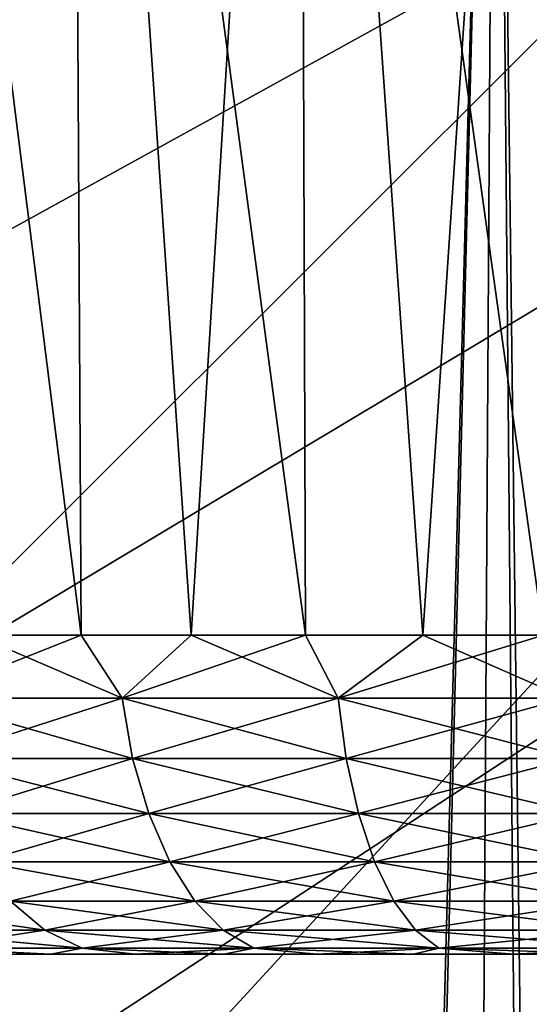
# Model space of a CAD drawing. Header units: millimetres. Extents: x -110 to 110, y 0 to 80.
# Tile 419 of 439: x 93.48 to 94.237, y 67.825 to 69.289. Entities that reach past the tile are written whole.
import ezdxf

# ---------------------------------------------------------------- set-up
doc = ezdxf.new("R2010")
doc.units = ezdxf.units.MM
doc.header["$LTSCALE"] = 59.460957
for name, color, linetype in [('14', 7, 'CONTINUOUS'), ('24', 7, 'CONTINUOUS'), ('28', 7, 'CONTINUOUS'), ('4', 7, 'CONTINUOUS'), ('403', 7, 'CONTINUOUS'), ('404', 7, 'CONTINUOUS'), ('407', 7, 'CONTINUOUS'), ('408', 7, 'CONTINUOUS'), ('409', 7, 'CONTINUOUS'), ('413', 7, 'CONTINUOUS'), ('414', 7, 'CONTINUOUS'), ('418', 7, 'CONTINUOUS'), ('419', 7, 'CONTINUOUS'), ('6', 7, 'CONTINUOUS'), ('8', 7, 'CONTINUOUS')]:
    doc.layers.add(name, color=color, linetype=linetype)

msp = doc.modelspace()

# ---------------------------------------------------------------- linework, layer by layer
at = {"layer": '14', "color": 7, "linetype": 'CONTINUOUS'}
for points in [[(-105, 80, 52.6982), (105, 80, 52.6982), (-83.4461, 65.9529, 52.453), (-105, 80, 52.6982)], [(-83.4461, 65.9529, 52.453), (105, 80, 52.6982), (-82.4769, 66, 52.4538), (-83.4461, 65.9529, 52.453)], [(-82.4769, 66, 52.4538), (105, 80, 52.6982), (82.4769, 66, 52.4538), (-82.4769, 66, 52.4538)], [(82.4769, 66, 52.4538), (105, 80, 52.6982), (83.4461, 65.9529, 52.453), (82.4769, 66, 52.4538)], [(83.4461, 65.9529, 52.453), (105, 80, 52.6982), (84.4063, 65.8121, 52.4506), (83.4461, 65.9529, 52.453)], [(84.4063, 65.8121, 52.4506), (105, 80, 52.6982), (85.3483, 65.5789, 52.4465), (84.4063, 65.8121, 52.4506)], [(85.3483, 65.5789, 52.4465), (105, 80, 52.6982), (86.2633, 65.2554, 52.4408), (85.3483, 65.5789, 52.4465)], [(86.2633, 65.2554, 52.4408), (105, 80, 52.6982), (87.1426, 64.8448, 52.4337), (86.2633, 65.2554, 52.4408)], [(87.1426, 64.8448, 52.4337), (105, 80, 52.6982), (87.978, 64.3509, 52.425), (87.1426, 64.8448, 52.4337)], [(87.978, 64.3509, 52.425), (105, 80, 52.6982), (88.7616, 63.7783, 52.4151), (87.978, 64.3509, 52.425)], [(88.7616, 63.7783, 52.4151), (105, 80, 52.6982), (89.486, 63.1325, 52.4038), (88.7616, 63.7783, 52.4151)], [(89.486, 63.1325, 52.4038), (105, 80, 52.6982), (93.8245, 58.869, 52.3294), (89.486, 63.1325, 52.4038)], [(93.8245, 58.869, 52.3294), (105, 80, 52.6982), (94.4828, 58.1561, 52.3169), (93.8245, 58.869, 52.3294)]]:
    msp.add_3dface(points, dxfattribs=at)
at = {"layer": '24', "color": 7, "linetype": 'CONTINUOUS'}
for points in [[(92.9744, 70.7052, -45.6226), (93.4144, 40, -44.8113), (94.1873, 70.7052, -45.0008), (92.9744, 70.7052, -45.6226)], [(93.4144, 40, -44.8113), (93.9994, 40, -44.4907), (94.1873, 70.7052, -45.0008), (93.4144, 40, -44.8113)], [(93.9994, 40, -44.4907), (94.5696, 40, -44.1444), (94.1873, 70.7052, -45.0008), (93.9994, 40, -44.4907)], [(94.1873, 70.7052, -45.0008), (94.5696, 40, -44.1444), (95.3411, 70.7052, -44.275), (94.1873, 70.7052, -45.0008)]]:
    msp.add_3dface(points, dxfattribs=at)
at = {"layer": '28', "color": 7, "linetype": 'CONTINUOUS'}
for points in [[(94.1873, 70.7052, 45.0008), (93.3728, 40, 44.8328), (92.9744, 70.7052, 45.6226), (94.1873, 70.7052, 45.0008)], [(94.4718, 40, 44.2063), (93.3728, 40, 44.8328), (94.1873, 70.7052, 45.0008), (94.4718, 40, 44.2063)], [(95.3411, 70.7052, 44.275), (94.4718, 40, 44.2063), (94.1873, 70.7052, 45.0008), (95.3411, 70.7052, 44.275)]]:
    msp.add_3dface(points, dxfattribs=at)
at = {"layer": '4', "color": 7, "linetype": 'CONTINUOUS'}
for points in [[(-105.7, 75.7173, 55), (82.3702, 65.2078, 55), (105.7, 75.7173, 55), (-105.7, 75.7173, 55)], [(82.3702, 65.2078, 55), (83.4023, 65.0734, 55), (105.7, 75.7173, 55), (82.3702, 65.2078, 55)], [(83.4023, 65.0734, 55), (84.419, 64.8505, 55), (105.7, 75.7173, 55), (83.4023, 65.0734, 55)], [(84.419, 64.8505, 55), (85.4126, 64.5407, 55), (105.7, 75.7173, 55), (84.419, 64.8505, 55)], [(85.4126, 64.5407, 55), (86.3758, 64.1463, 55), (105.7, 75.7173, 55), (85.4126, 64.5407, 55)], [(86.3758, 64.1463, 55), (87.3014, 63.6702, 55), (105.7, 75.7173, 55), (86.3758, 64.1463, 55)], [(87.3014, 63.6702, 55), (88.1825, 63.1161, 55), (105.7, 75.7173, 55), (87.3014, 63.6702, 55)], [(88.1825, 63.1161, 55), (89.0124, 62.4881, 55), (105.7, 75.7173, 55), (88.1825, 63.1161, 55)], [(89.0124, 62.4881, 55), (89.7792, 61.7966, 55), (105.7, 75.7173, 55), (89.0124, 62.4881, 55)], [(89.7792, 61.7966, 55), (92.789, 58.8389, 55), (105.7, 75.7173, 55), (89.7792, 61.7966, 55)], [(92.789, 58.8389, 55), (93.4937, 58.0843, 55), (105.7, 75.7173, 55), (92.789, 58.8389, 55)], [(93.4937, 58.0843, 55), (94.1362, 57.2654, 55), (105.7, 75.7173, 55), (93.4937, 58.0843, 55)], [(94.1362, 57.2654, 55), (94.7056, 56.3942, 55), (105.7, 75.7173, 55), (94.1362, 57.2654, 55)]]:
    msp.add_3dface(points, dxfattribs=at)
at = {"layer": '403', "color": 7, "linetype": 'CONTINUOUS'}
for points in [[(93.5262, 67.9, -33.2992), (93.4086, 67.9, -33.4087), (93.5262, 67.9, -36.7008), (93.5262, 67.9, -33.2992)], [(93.5262, 67.9, -36.7008), (93.4086, 67.9, -33.4087), (93.4086, 67.9, -36.5913), (93.5262, 67.9, -36.7008)], [(93.5262, 67.9, 36.7008), (93.4086, 67.9, 36.5913), (93.5262, 67.9, 33.2992), (93.5262, 67.9, 36.7008)], [(93.5262, 67.9, 33.2992), (93.4086, 67.9, 36.5913), (93.4086, 67.9, 33.4087), (93.5262, 67.9, 33.2992)], [(93.6513, 67.9, -33.1984), (93.5262, 67.9, -33.2992), (93.6513, 67.9, -36.8016), (93.6513, 67.9, -33.1984)], [(93.6513, 67.9, -36.8016), (93.5262, 67.9, -33.2992), (93.5262, 67.9, -36.7008), (93.6513, 67.9, -36.8016)], [(93.6513, 67.9, 36.8016), (93.5262, 67.9, 36.7008), (93.6513, 67.9, 33.1984), (93.6513, 67.9, 36.8016)], [(93.6513, 67.9, 33.1984), (93.5262, 67.9, 36.7008), (93.5262, 67.9, 33.2992), (93.6513, 67.9, 33.1984)], [(93.6913, 67.9, -34.7927), (93.7399, 67.9, -34.5905), (93.6513, 67.9, -33.1984), (93.6913, 67.9, -34.7927)], [(93.6513, 67.9, -33.1984), (93.7399, 67.9, -34.5905), (93.7832, 67.9, -33.1068), (93.6513, 67.9, -33.1984)], [(93.7832, 67.9, -36.8932), (93.675, 67.9, -35), (93.6513, 67.9, -36.8016), (93.7832, 67.9, -36.8932)], [(93.675, 67.9, -35), (93.6513, 67.9, -33.1984), (93.6513, 67.9, -36.8016), (93.675, 67.9, -35)], [(93.675, 67.9, -35), (93.6913, 67.9, -34.7927), (93.6513, 67.9, -33.1984), (93.675, 67.9, -35)], [(93.675, 67.9, 35), (93.6913, 67.9, 35.2073), (93.6513, 67.9, 36.8016), (93.675, 67.9, 35)], [(93.675, 67.9, 35), (93.6513, 67.9, 36.8016), (93.6513, 67.9, 33.1984), (93.675, 67.9, 35)], [(93.7832, 67.9, 33.1068), (93.675, 67.9, 35), (93.6513, 67.9, 33.1984), (93.7832, 67.9, 33.1068)], [(93.6913, 67.9, 35.2073), (93.7399, 67.9, 35.4095), (93.6513, 67.9, 36.8016), (93.6913, 67.9, 35.2073)], [(93.6513, 67.9, 36.8016), (93.7399, 67.9, 35.4095), (93.7832, 67.9, 36.8932), (93.6513, 67.9, 36.8016)], [(93.6913, 67.9, -35.2073), (93.675, 67.9, -35), (93.7832, 67.9, -36.8932), (93.6913, 67.9, -35.2073)], [(93.6913, 67.9, 34.7927), (93.675, 67.9, 35), (93.7832, 67.9, 33.1068), (93.6913, 67.9, 34.7927)], [(93.7399, 67.9, -35.4095), (93.6913, 67.9, -35.2073), (93.7832, 67.9, -36.8932), (93.7399, 67.9, -35.4095)], [(93.7399, 67.9, 34.5905), (93.6913, 67.9, 34.7927), (93.7832, 67.9, 33.1068), (93.7399, 67.9, 34.5905)], [(93.7399, 67.9, -34.5905), (93.8194, 67.9, -34.3984), (93.7832, 67.9, -33.1068), (93.7399, 67.9, -34.5905)], [(93.8194, 67.9, -35.6016), (93.7399, 67.9, -35.4095), (93.7832, 67.9, -36.8932), (93.8194, 67.9, -35.6016)], [(93.8194, 67.9, 34.3984), (93.7399, 67.9, 34.5905), (93.7832, 67.9, 33.1068), (93.8194, 67.9, 34.3984)], [(93.7399, 67.9, 35.4095), (93.8194, 67.9, 35.6016), (93.7832, 67.9, 36.8932), (93.7399, 67.9, 35.4095)], [(93.7832, 67.9, -33.1068), (93.8194, 67.9, -34.3984), (93.9214, 67.9, -33.0248), (93.7832, 67.9, -33.1068)], [(93.9214, 67.9, -36.9752), (93.8194, 67.9, -35.6016), (93.7832, 67.9, -36.8932), (93.9214, 67.9, -36.9752)], [(93.9214, 67.9, 33.0248), (93.8194, 67.9, 34.3984), (93.7832, 67.9, 33.1068), (93.9214, 67.9, 33.0248)], [(93.7832, 67.9, 36.8932), (93.8194, 67.9, 35.6016), (93.9214, 67.9, 36.9752), (93.7832, 67.9, 36.8932)], [(93.8194, 67.9, -34.3984), (93.9281, 67.9, -34.2212), (93.9214, 67.9, -33.0248), (93.8194, 67.9, -34.3984)], [(93.9281, 67.9, -35.7788), (93.8194, 67.9, -35.6016), (93.9214, 67.9, -36.9752), (93.9281, 67.9, -35.7788)], [(93.9281, 67.9, 34.2212), (93.8194, 67.9, 34.3984), (93.9214, 67.9, 33.0248), (93.9281, 67.9, 34.2212)], [(93.8194, 67.9, 35.6016), (93.9281, 67.9, 35.7788), (93.9214, 67.9, 36.9752), (93.8194, 67.9, 35.6016)], [(93.9281, 67.9, -34.2212), (94.0631, 67.9, -34.0631), (93.9214, 67.9, -33.0248), (93.9281, 67.9, -34.2212)], [(93.9214, 67.9, -33.0248), (94.0631, 67.9, -34.0631), (94.0651, 67.9, -32.9529), (93.9214, 67.9, -33.0248)], [(94.0651, 67.9, -37.0471), (93.9281, 67.9, -35.7788), (93.9214, 67.9, -36.9752), (94.0651, 67.9, -37.0471)], [(94.0651, 67.9, 32.9529), (93.9281, 67.9, 34.2212), (93.9214, 67.9, 33.0248), (94.0651, 67.9, 32.9529)], [(93.9281, 67.9, 35.7788), (94.0631, 67.9, 35.9369), (93.9214, 67.9, 36.9752), (93.9281, 67.9, 35.7788)], [(93.9214, 67.9, 36.9752), (94.0631, 67.9, 35.9369), (94.0651, 67.9, 37.0471), (93.9214, 67.9, 36.9752)], [(94.0631, 67.9, -35.9369), (93.9281, 67.9, -35.7788), (94.0651, 67.9, -37.0471), (94.0631, 67.9, -35.9369)], [(94.0631, 67.9, 34.0631), (93.9281, 67.9, 34.2212), (94.0651, 67.9, 32.9529), (94.0631, 67.9, 34.0631)], [(94.0631, 67.9, -34.0631), (94.2212, 67.9, -33.928), (94.0651, 67.9, -32.9529), (94.0631, 67.9, -34.0631)], [(94.2135, 67.9, -37.1086), (94.0631, 67.9, -35.9369), (94.0651, 67.9, -37.0471), (94.2135, 67.9, -37.1086)], [(94.2212, 67.9, -36.072), (94.0631, 67.9, -35.9369), (94.2135, 67.9, -37.1086), (94.2212, 67.9, -36.072)], [(94.2135, 67.9, 32.8914), (94.0631, 67.9, 34.0631), (94.0651, 67.9, 32.9529), (94.2135, 67.9, 32.8914)], [(94.2212, 67.9, 33.928), (94.0631, 67.9, 34.0631), (94.2135, 67.9, 32.8914), (94.2212, 67.9, 33.928)], [(94.0631, 67.9, 35.9369), (94.2212, 67.9, 36.072), (94.0651, 67.9, 37.0471), (94.0631, 67.9, 35.9369)], [(94.0651, 67.9, -32.9529), (94.2212, 67.9, -33.928), (94.2135, 67.9, -32.8914), (94.0651, 67.9, -32.9529)], [(94.0651, 67.9, 37.0471), (94.2212, 67.9, 36.072), (94.2135, 67.9, 37.1086), (94.0651, 67.9, 37.0471)], [(94.2135, 67.9, -32.8914), (94.2212, 67.9, -33.928), (94.3659, 67.9, -32.8407), (94.2135, 67.9, -32.8914)], [(94.3659, 67.9, -37.1593), (94.2212, 67.9, -36.072), (94.2135, 67.9, -37.1086), (94.3659, 67.9, -37.1593)], [(94.3659, 67.9, 32.8407), (94.2212, 67.9, 33.928), (94.2135, 67.9, 32.8914), (94.3659, 67.9, 32.8407)], [(94.2135, 67.9, 37.1086), (94.2212, 67.9, 36.072), (94.3659, 67.9, 37.1593), (94.2135, 67.9, 37.1086)], [(94.2212, 67.9, -33.928), (94.3985, 67.9, -33.8194), (94.3659, 67.9, -32.8407), (94.2212, 67.9, -33.928)], [(94.3985, 67.9, -36.1806), (94.2212, 67.9, -36.072), (94.3659, 67.9, -37.1593), (94.3985, 67.9, -36.1806)], [(94.3985, 67.9, 33.8194), (94.2212, 67.9, 33.928), (94.3659, 67.9, 32.8407), (94.3985, 67.9, 33.8194)], [(94.2212, 67.9, 36.072), (94.3985, 67.9, 36.1806), (94.3659, 67.9, 37.1593), (94.2212, 67.9, 36.072)]]:
    msp.add_3dface(points, dxfattribs=at)
at = {"layer": '404', "color": 7, "linetype": 'CONTINUOUS'}
for points in [[(93.243, 70.9762, -32.7102), (93.5712, 68.3738, -32.6505), (93.5569, 70.9762, -32.5005), (93.243, 70.9762, -32.7102)], [(93.4142, 68.3738, -32.7535), (93.5712, 68.3738, -32.6505), (93.243, 70.9762, -32.7102), (93.4142, 68.3738, -32.7535)], [(93.5712, 68.3738, -32.6505), (93.7349, 68.3738, -32.5585), (93.5569, 70.9762, -32.5005), (93.5712, 68.3738, -32.6505)], [(93.5569, 70.9762, -32.5005), (93.9045, 68.3738, -32.4778), (93.8955, 70.9762, -32.3335), (93.5569, 70.9762, -32.5005)], [(93.7349, 68.3738, -32.5585), (93.9045, 68.3738, -32.4778), (93.5569, 70.9762, -32.5005), (93.7349, 68.3738, -32.5585)], [(93.9045, 68.3738, -32.4778), (94.0791, 68.3738, -32.4089), (93.8955, 70.9762, -32.3335), (93.9045, 68.3738, -32.4778)], [(93.8955, 70.9762, -32.3335), (94.2581, 68.3738, -32.3521), (94.253, 70.9762, -32.2121), (93.8955, 70.9762, -32.3335)], [(94.0791, 68.3738, -32.4089), (94.2581, 68.3738, -32.3521), (93.8955, 70.9762, -32.3335), (94.0791, 68.3738, -32.4089)]]:
    msp.add_3dface(points, dxfattribs=at)
at = {"layer": '407', "color": 7, "linetype": 'CONTINUOUS'}
for points in [[(93.5569, 70.9762, -37.4995), (93.4142, 68.3738, -37.2465), (93.243, 70.9762, -37.2898), (93.5569, 70.9762, -37.4995)], [(93.5712, 68.3738, -37.3495), (93.4142, 68.3738, -37.2465), (93.5569, 70.9762, -37.4995), (93.5712, 68.3738, -37.3495)], [(93.7349, 68.3738, -37.4415), (93.5712, 68.3738, -37.3495), (93.5569, 70.9762, -37.4995), (93.7349, 68.3738, -37.4415)], [(93.8955, 70.9762, -37.6665), (93.7349, 68.3738, -37.4415), (93.5569, 70.9762, -37.4995), (93.8955, 70.9762, -37.6665)], [(93.9045, 68.3738, -37.5222), (93.7349, 68.3738, -37.4415), (93.8955, 70.9762, -37.6665), (93.9045, 68.3738, -37.5222)], [(94.0791, 68.3738, -37.5911), (93.9045, 68.3738, -37.5222), (93.8955, 70.9762, -37.6665), (94.0791, 68.3738, -37.5911)], [(94.253, 70.9762, -37.7879), (94.0791, 68.3738, -37.5911), (93.8955, 70.9762, -37.6665), (94.253, 70.9762, -37.7879)], [(94.2581, 68.3738, -37.6479), (94.0791, 68.3738, -37.5911), (94.253, 70.9762, -37.7879), (94.2581, 68.3738, -37.6479)]]:
    msp.add_3dface(points, dxfattribs=at)
at = {"layer": '408', "color": 7, "linetype": 'CONTINUOUS'}
for points in [[(93.4142, 68.3738, -32.7535), (93.3345, 68.2801, -32.8294), (93.632, 68.2801, -32.6306), (93.4142, 68.3738, -32.7535)], [(93.5712, 68.3738, -32.6505), (93.4142, 68.3738, -32.7535), (93.632, 68.2801, -32.6306), (93.5712, 68.3738, -32.6505)], [(93.7349, 68.3738, -32.5585), (93.5712, 68.3738, -32.6505), (93.632, 68.2801, -32.6306), (93.7349, 68.3738, -32.5585)], [(93.7349, 68.3738, -32.5585), (93.632, 68.2801, -32.6306), (93.953, 68.2801, -32.4723), (93.7349, 68.3738, -32.5585)], [(93.9045, 68.3738, -32.4778), (93.7349, 68.3738, -32.5585), (93.953, 68.2801, -32.4723), (93.9045, 68.3738, -32.4778)], [(94.0791, 68.3738, -32.4089), (93.9045, 68.3738, -32.4778), (93.953, 68.2801, -32.4723), (94.0791, 68.3738, -32.4089)], [(94.0791, 68.3738, -32.4089), (93.953, 68.2801, -32.4723), (94.2919, 68.2801, -32.3573), (94.0791, 68.3738, -32.4089)], [(94.2581, 68.3738, -32.3521), (94.0791, 68.3738, -32.4089), (94.2919, 68.2801, -32.3573), (94.2581, 68.3738, -32.3521)], [(93.3345, 68.2801, -32.8294), (93.6477, 68.1906, -32.6578), (93.632, 68.2801, -32.6306), (93.3345, 68.2801, -32.8294)], [(93.3536, 68.1906, -32.8543), (93.6477, 68.1906, -32.6578), (93.3345, 68.2801, -32.8294), (93.3536, 68.1906, -32.8543)], [(93.632, 68.2801, -32.6306), (93.965, 68.1906, -32.5013), (93.953, 68.2801, -32.4723), (93.632, 68.2801, -32.6306)], [(93.6477, 68.1906, -32.6578), (93.965, 68.1906, -32.5013), (93.632, 68.2801, -32.6306), (93.6477, 68.1906, -32.6578)], [(93.953, 68.2801, -32.4723), (94.3, 68.1906, -32.3876), (94.2919, 68.2801, -32.3573), (93.953, 68.2801, -32.4723)], [(93.965, 68.1906, -32.5013), (94.3, 68.1906, -32.3876), (93.953, 68.2801, -32.4723), (93.965, 68.1906, -32.5013)], [(93.3536, 68.1906, -32.8543), (93.6716, 68.1086, -32.6991), (93.6477, 68.1906, -32.6578), (93.3536, 68.1906, -32.8543)], [(93.3826, 68.1086, -32.8922), (93.6716, 68.1086, -32.6991), (93.3536, 68.1906, -32.8543), (93.3826, 68.1086, -32.8922)], [(93.6477, 68.1906, -32.6578), (93.9833, 68.1086, -32.5454), (93.965, 68.1906, -32.5013), (93.6477, 68.1906, -32.6578)], [(93.6716, 68.1086, -32.6991), (93.9833, 68.1086, -32.5454), (93.6477, 68.1906, -32.6578), (93.6716, 68.1086, -32.6991)], [(93.965, 68.1906, -32.5013), (94.3124, 68.1086, -32.4337), (94.3, 68.1906, -32.3876), (93.965, 68.1906, -32.5013)], [(93.9833, 68.1086, -32.5454), (94.3124, 68.1086, -32.4337), (93.965, 68.1906, -32.5013), (93.9833, 68.1086, -32.5454)], [(93.3826, 68.1086, -32.8922), (93.7028, 68.0371, -32.7531), (93.6716, 68.1086, -32.6991), (93.3826, 68.1086, -32.8922)], [(93.4206, 68.0371, -32.9417), (93.7028, 68.0371, -32.7531), (93.3826, 68.1086, -32.8922), (93.4206, 68.0371, -32.9417)], [(93.6716, 68.1086, -32.6991), (94.0071, 68.0371, -32.603), (93.9833, 68.1086, -32.5454), (93.6716, 68.1086, -32.6991)], [(93.7028, 68.0371, -32.7531), (94.0071, 68.0371, -32.603), (93.6716, 68.1086, -32.6991), (93.7028, 68.0371, -32.7531)], [(93.9833, 68.1086, -32.5454), (94.3285, 68.0371, -32.4939), (94.3124, 68.1086, -32.4337), (93.9833, 68.1086, -32.5454)], [(94.0071, 68.0371, -32.603), (94.3285, 68.0371, -32.4939), (93.9833, 68.1086, -32.5454), (94.0071, 68.0371, -32.603)], [(93.4661, 67.9787, -33.0009), (93.7401, 67.9787, -32.8178), (93.4206, 68.0371, -32.9417), (93.4661, 67.9787, -33.0009)], [(93.4206, 68.0371, -32.9417), (93.7401, 67.9787, -32.8178), (93.7028, 68.0371, -32.7531), (93.4206, 68.0371, -32.9417)], [(93.7401, 67.9787, -32.8178), (94.0357, 67.9787, -32.672), (93.7028, 68.0371, -32.7531), (93.7401, 67.9787, -32.8178)], [(93.7028, 68.0371, -32.7531), (94.0357, 67.9787, -32.672), (94.0071, 68.0371, -32.603), (93.7028, 68.0371, -32.7531)], [(94.0357, 67.9787, -32.672), (94.3478, 67.9787, -32.5661), (94.0071, 68.0371, -32.603), (94.0357, 67.9787, -32.672)], [(94.0071, 68.0371, -32.603), (94.3478, 67.9787, -32.5661), (94.3285, 68.0371, -32.4939), (94.0071, 68.0371, -32.603)], [(93.2183, 67.9787, -33.2183), (93.5174, 67.9354, -33.0679), (93.4661, 67.9787, -33.0009), (93.2183, 67.9787, -33.2183)], [(93.2779, 67.9354, -33.2779), (93.5174, 67.9354, -33.0679), (93.2183, 67.9787, -33.2183), (93.2779, 67.9354, -33.2779)], [(93.4661, 67.9787, -33.0009), (93.7823, 67.9354, -32.8909), (93.7401, 67.9787, -32.8178), (93.4661, 67.9787, -33.0009)], [(93.5174, 67.9354, -33.0679), (93.7823, 67.9354, -32.8909), (93.4661, 67.9787, -33.0009), (93.5174, 67.9354, -33.0679)], [(93.7401, 67.9787, -32.8178), (94.068, 67.9354, -32.75), (94.0357, 67.9787, -32.672), (93.7401, 67.9787, -32.8178)], [(93.7823, 67.9354, -32.8909), (94.068, 67.9354, -32.75), (93.7401, 67.9787, -32.8178), (93.7823, 67.9354, -32.8909)], [(94.0357, 67.9787, -32.672), (94.3697, 67.9354, -32.6476), (94.3478, 67.9787, -32.5661), (94.0357, 67.9787, -32.672)], [(94.068, 67.9354, -32.75), (94.3697, 67.9354, -32.6476), (94.0357, 67.9787, -32.672), (94.068, 67.9354, -32.75)], [(93.2779, 67.9354, -33.2779), (93.5729, 67.9089, -33.1401), (93.5174, 67.9354, -33.0679), (93.2779, 67.9354, -33.2779)], [(93.3423, 67.9089, -33.3423), (93.5729, 67.9089, -33.1401), (93.2779, 67.9354, -33.2779), (93.3423, 67.9089, -33.3423)], [(93.5174, 67.9354, -33.0679), (93.8279, 67.9089, -32.9698), (93.7823, 67.9354, -32.8909), (93.5174, 67.9354, -33.0679)], [(93.5729, 67.9089, -33.1401), (93.8279, 67.9089, -32.9698), (93.5174, 67.9354, -33.0679), (93.5729, 67.9089, -33.1401)], [(93.8279, 67.9089, -32.9698), (94.1029, 67.9089, -32.8342), (93.7823, 67.9354, -32.8909), (93.8279, 67.9089, -32.9698)], [(93.7823, 67.9354, -32.8909), (94.1029, 67.9089, -32.8342), (94.068, 67.9354, -32.75), (93.7823, 67.9354, -32.8909)], [(94.1029, 67.9089, -32.8342), (94.3933, 67.9089, -32.7356), (94.068, 67.9354, -32.75), (94.1029, 67.9089, -32.8342)], [(94.068, 67.9354, -32.75), (94.3933, 67.9089, -32.7356), (94.3697, 67.9354, -32.6476), (94.068, 67.9354, -32.75)], [(93.3423, 67.9089, -33.3423), (93.5262, 67.9, -33.2992), (93.5729, 67.9089, -33.1401), (93.3423, 67.9089, -33.3423)], [(93.4086, 67.9, -33.4087), (93.5262, 67.9, -33.2992), (93.3423, 67.9089, -33.3423), (93.4086, 67.9, -33.4087)], [(93.5262, 67.9, -33.2992), (93.6513, 67.9, -33.1984), (93.5729, 67.9089, -33.1401), (93.5262, 67.9, -33.2992)], [(93.5729, 67.9089, -33.1401), (93.7832, 67.9, -33.1068), (93.8279, 67.9089, -32.9698), (93.5729, 67.9089, -33.1401)], [(93.6513, 67.9, -33.1984), (93.7832, 67.9, -33.1068), (93.5729, 67.9089, -33.1401), (93.6513, 67.9, -33.1984)], [(93.7832, 67.9, -33.1068), (93.9214, 67.9, -33.0248), (93.8279, 67.9089, -32.9698), (93.7832, 67.9, -33.1068)], [(93.8279, 67.9089, -32.9698), (94.0651, 67.9, -32.9529), (94.1029, 67.9089, -32.8342), (93.8279, 67.9089, -32.9698)], [(93.9214, 67.9, -33.0248), (94.0651, 67.9, -32.9529), (93.8279, 67.9089, -32.9698), (93.9214, 67.9, -33.0248)], [(94.0651, 67.9, -32.9529), (94.2135, 67.9, -32.8914), (94.1029, 67.9089, -32.8342), (94.0651, 67.9, -32.9529)], [(94.2135, 67.9, -32.8914), (94.3659, 67.9, -32.8407), (94.1029, 67.9089, -32.8342), (94.2135, 67.9, -32.8914)], [(94.1029, 67.9089, -32.8342), (94.3659, 67.9, -32.8407), (94.3933, 67.9089, -32.7356), (94.1029, 67.9089, -32.8342)]]:
    msp.add_3dface(points, dxfattribs=at)
at = {"layer": '409', "color": 7, "linetype": 'CONTINUOUS'}
for points in [[(93.4142, 68.3738, -37.2465), (93.5712, 68.3738, -37.3495), (93.3345, 68.2801, -37.1706), (93.4142, 68.3738, -37.2465)], [(93.5712, 68.3738, -37.3495), (93.632, 68.2801, -37.3694), (93.3345, 68.2801, -37.1706), (93.5712, 68.3738, -37.3495)], [(93.5712, 68.3738, -37.3495), (93.7349, 68.3738, -37.4415), (93.632, 68.2801, -37.3694), (93.5712, 68.3738, -37.3495)], [(93.7349, 68.3738, -37.4415), (93.9045, 68.3738, -37.5222), (93.632, 68.2801, -37.3694), (93.7349, 68.3738, -37.4415)], [(93.9045, 68.3738, -37.5222), (93.953, 68.2801, -37.5277), (93.632, 68.2801, -37.3694), (93.9045, 68.3738, -37.5222)], [(93.9045, 68.3738, -37.5222), (94.0791, 68.3738, -37.5911), (93.953, 68.2801, -37.5277), (93.9045, 68.3738, -37.5222)], [(94.2581, 68.3738, -37.6479), (94.2919, 68.2801, -37.6427), (93.953, 68.2801, -37.5277), (94.2581, 68.3738, -37.6479)], [(94.0791, 68.3738, -37.5911), (94.2581, 68.3738, -37.6479), (93.953, 68.2801, -37.5277), (94.0791, 68.3738, -37.5911)], [(93.632, 68.2801, -37.3694), (93.3536, 68.1906, -37.1457), (93.3345, 68.2801, -37.1706), (93.632, 68.2801, -37.3694)], [(93.6477, 68.1906, -37.3422), (93.3536, 68.1906, -37.1457), (93.632, 68.2801, -37.3694), (93.6477, 68.1906, -37.3422)], [(93.953, 68.2801, -37.5277), (93.6477, 68.1906, -37.3422), (93.632, 68.2801, -37.3694), (93.953, 68.2801, -37.5277)], [(93.965, 68.1906, -37.4987), (93.6477, 68.1906, -37.3422), (93.953, 68.2801, -37.5277), (93.965, 68.1906, -37.4987)], [(94.2919, 68.2801, -37.6427), (93.965, 68.1906, -37.4987), (93.953, 68.2801, -37.5277), (94.2919, 68.2801, -37.6427)], [(94.3, 68.1906, -37.6124), (93.965, 68.1906, -37.4987), (94.2919, 68.2801, -37.6427), (94.3, 68.1906, -37.6124)], [(93.6477, 68.1906, -37.3422), (93.3826, 68.1086, -37.1078), (93.3536, 68.1906, -37.1457), (93.6477, 68.1906, -37.3422)], [(93.6716, 68.1086, -37.3009), (93.3826, 68.1086, -37.1078), (93.6477, 68.1906, -37.3422), (93.6716, 68.1086, -37.3009)], [(93.965, 68.1906, -37.4987), (93.6716, 68.1086, -37.3009), (93.6477, 68.1906, -37.3422), (93.965, 68.1906, -37.4987)], [(93.9833, 68.1086, -37.4546), (93.6716, 68.1086, -37.3009), (93.965, 68.1906, -37.4987), (93.9833, 68.1086, -37.4546)], [(94.3, 68.1906, -37.6124), (93.9833, 68.1086, -37.4546), (93.965, 68.1906, -37.4987), (94.3, 68.1906, -37.6124)], [(94.3124, 68.1086, -37.5663), (93.9833, 68.1086, -37.4546), (94.3, 68.1906, -37.6124), (94.3124, 68.1086, -37.5663)], [(93.6716, 68.1086, -37.3009), (93.4206, 68.0371, -37.0583), (93.3826, 68.1086, -37.1078), (93.6716, 68.1086, -37.3009)], [(93.7028, 68.0371, -37.2469), (93.4206, 68.0371, -37.0583), (93.6716, 68.1086, -37.3009), (93.7028, 68.0371, -37.2469)], [(93.9833, 68.1086, -37.4546), (93.7028, 68.0371, -37.2469), (93.6716, 68.1086, -37.3009), (93.9833, 68.1086, -37.4546)], [(94.0071, 68.0371, -37.397), (93.7028, 68.0371, -37.2469), (93.9833, 68.1086, -37.4546), (94.0071, 68.0371, -37.397)], [(94.3124, 68.1086, -37.5663), (94.0071, 68.0371, -37.397), (93.9833, 68.1086, -37.4546), (94.3124, 68.1086, -37.5663)], [(94.3285, 68.0371, -37.5061), (94.0071, 68.0371, -37.397), (94.3124, 68.1086, -37.5663), (94.3285, 68.0371, -37.5061)], [(93.7028, 68.0371, -37.2469), (93.4661, 67.9787, -36.9991), (93.4206, 68.0371, -37.0583), (93.7028, 68.0371, -37.2469)], [(93.7401, 67.9787, -37.1822), (93.4661, 67.9787, -36.9991), (93.7028, 68.0371, -37.2469), (93.7401, 67.9787, -37.1822)], [(94.0071, 68.0371, -37.397), (93.7401, 67.9787, -37.1822), (93.7028, 68.0371, -37.2469), (94.0071, 68.0371, -37.397)], [(94.0357, 67.9787, -37.328), (93.7401, 67.9787, -37.1822), (94.0071, 68.0371, -37.397), (94.0357, 67.9787, -37.328)], [(94.3285, 68.0371, -37.5061), (94.0357, 67.9787, -37.328), (94.0071, 68.0371, -37.397), (94.3285, 68.0371, -37.5061)], [(94.3478, 67.9787, -37.4339), (94.0357, 67.9787, -37.328), (94.3285, 68.0371, -37.5061), (94.3478, 67.9787, -37.4339)], [(93.5174, 67.9354, -36.9321), (93.2779, 67.9354, -36.7221), (93.4661, 67.9787, -36.9991), (93.5174, 67.9354, -36.9321)], [(93.7401, 67.9787, -37.1822), (93.5174, 67.9354, -36.9321), (93.4661, 67.9787, -36.9991), (93.7401, 67.9787, -37.1822)], [(93.7823, 67.9354, -37.1091), (93.5174, 67.9354, -36.9321), (93.7401, 67.9787, -37.1822), (93.7823, 67.9354, -37.1091)], [(94.0357, 67.9787, -37.328), (93.7823, 67.9354, -37.1091), (93.7401, 67.9787, -37.1822), (94.0357, 67.9787, -37.328)], [(94.068, 67.9354, -37.25), (93.7823, 67.9354, -37.1091), (94.0357, 67.9787, -37.328), (94.068, 67.9354, -37.25)], [(94.3478, 67.9787, -37.4339), (94.068, 67.9354, -37.25), (94.0357, 67.9787, -37.328), (94.3478, 67.9787, -37.4339)], [(94.3697, 67.9354, -37.3524), (94.068, 67.9354, -37.25), (94.3478, 67.9787, -37.4339), (94.3697, 67.9354, -37.3524)], [(93.5174, 67.9354, -36.9321), (93.3423, 67.9089, -36.6577), (93.2779, 67.9354, -36.7221), (93.5174, 67.9354, -36.9321)], [(93.5729, 67.9089, -36.8599), (93.3423, 67.9089, -36.6577), (93.5174, 67.9354, -36.9321), (93.5729, 67.9089, -36.8599)], [(93.7823, 67.9354, -37.1091), (93.5729, 67.9089, -36.8599), (93.5174, 67.9354, -36.9321), (93.7823, 67.9354, -37.1091)], [(93.8279, 67.9089, -37.0302), (93.5729, 67.9089, -36.8599), (93.7823, 67.9354, -37.1091), (93.8279, 67.9089, -37.0302)], [(94.068, 67.9354, -37.25), (93.8279, 67.9089, -37.0302), (93.7823, 67.9354, -37.1091), (94.068, 67.9354, -37.25)], [(94.1029, 67.9089, -37.1658), (93.8279, 67.9089, -37.0302), (94.068, 67.9354, -37.25), (94.1029, 67.9089, -37.1658)], [(94.3697, 67.9354, -37.3524), (94.1029, 67.9089, -37.1658), (94.068, 67.9354, -37.25), (94.3697, 67.9354, -37.3524)], [(94.3933, 67.9089, -37.2644), (94.1029, 67.9089, -37.1658), (94.3697, 67.9354, -37.3524), (94.3933, 67.9089, -37.2644)], [(93.5729, 67.9089, -36.8599), (93.5262, 67.9, -36.7008), (93.3423, 67.9089, -36.6577), (93.5729, 67.9089, -36.8599)], [(93.5262, 67.9, -36.7008), (93.4086, 67.9, -36.5913), (93.3423, 67.9089, -36.6577), (93.5262, 67.9, -36.7008)], [(93.6513, 67.9, -36.8016), (93.5262, 67.9, -36.7008), (93.5729, 67.9089, -36.8599), (93.6513, 67.9, -36.8016)], [(93.8279, 67.9089, -37.0302), (93.6513, 67.9, -36.8016), (93.5729, 67.9089, -36.8599), (93.8279, 67.9089, -37.0302)], [(93.7832, 67.9, -36.8932), (93.6513, 67.9, -36.8016), (93.8279, 67.9089, -37.0302), (93.7832, 67.9, -36.8932)], [(93.9214, 67.9, -36.9752), (93.7832, 67.9, -36.8932), (93.8279, 67.9089, -37.0302), (93.9214, 67.9, -36.9752)], [(94.1029, 67.9089, -37.1658), (93.9214, 67.9, -36.9752), (93.8279, 67.9089, -37.0302), (94.1029, 67.9089, -37.1658)], [(94.0651, 67.9, -37.0471), (93.9214, 67.9, -36.9752), (94.1029, 67.9089, -37.1658), (94.0651, 67.9, -37.0471)], [(94.2135, 67.9, -37.1086), (94.0651, 67.9, -37.0471), (94.1029, 67.9089, -37.1658), (94.2135, 67.9, -37.1086)], [(94.3933, 67.9089, -37.2644), (94.2135, 67.9, -37.1086), (94.1029, 67.9089, -37.1658), (94.3933, 67.9089, -37.2644)], [(94.3659, 67.9, -37.1593), (94.2135, 67.9, -37.1086), (94.3933, 67.9089, -37.2644), (94.3659, 67.9, -37.1593)]]:
    msp.add_3dface(points, dxfattribs=at)
at = {"layer": '413', "color": 7, "linetype": 'CONTINUOUS'}
for points in [[(93.4142, 68.3738, 37.2465), (93.5712, 68.3738, 37.3495), (93.243, 70.9762, 37.2898), (93.4142, 68.3738, 37.2465)], [(93.243, 70.9762, 37.2898), (93.5712, 68.3738, 37.3495), (93.5569, 70.9762, 37.4995), (93.243, 70.9762, 37.2898)], [(93.7349, 68.3738, 37.4415), (93.9045, 68.3738, 37.5222), (93.5569, 70.9762, 37.4995), (93.7349, 68.3738, 37.4415)], [(93.5569, 70.9762, 37.4995), (93.9045, 68.3738, 37.5222), (93.8955, 70.9762, 37.6665), (93.5569, 70.9762, 37.4995)], [(93.5712, 68.3738, 37.3495), (93.7349, 68.3738, 37.4415), (93.5569, 70.9762, 37.4995), (93.5712, 68.3738, 37.3495)], [(94.0791, 68.3738, 37.5911), (94.2581, 68.3738, 37.6479), (93.8955, 70.9762, 37.6665), (94.0791, 68.3738, 37.5911)], [(93.8955, 70.9762, 37.6665), (94.2581, 68.3738, 37.6479), (94.253, 70.9762, 37.7879), (93.8955, 70.9762, 37.6665)], [(93.9045, 68.3738, 37.5222), (94.0791, 68.3738, 37.5911), (93.8955, 70.9762, 37.6665), (93.9045, 68.3738, 37.5222)]]:
    msp.add_3dface(points, dxfattribs=at)
at = {"layer": '414', "color": 7, "linetype": 'CONTINUOUS'}
for points in [[(93.5569, 70.9762, 32.5005), (93.4142, 68.3738, 32.7535), (93.243, 70.9762, 32.7102), (93.5569, 70.9762, 32.5005)], [(93.5712, 68.3738, 32.6505), (93.4142, 68.3738, 32.7535), (93.5569, 70.9762, 32.5005), (93.5712, 68.3738, 32.6505)], [(93.8955, 70.9762, 32.3335), (93.7349, 68.3738, 32.5585), (93.5569, 70.9762, 32.5005), (93.8955, 70.9762, 32.3335)], [(93.7349, 68.3738, 32.5585), (93.5712, 68.3738, 32.6505), (93.5569, 70.9762, 32.5005), (93.7349, 68.3738, 32.5585)], [(93.9045, 68.3738, 32.4778), (93.7349, 68.3738, 32.5585), (93.8955, 70.9762, 32.3335), (93.9045, 68.3738, 32.4778)], [(94.0791, 68.3738, 32.4089), (93.9045, 68.3738, 32.4778), (93.8955, 70.9762, 32.3335), (94.0791, 68.3738, 32.4089)], [(94.253, 70.9762, 32.2121), (94.0791, 68.3738, 32.4089), (93.8955, 70.9762, 32.3335), (94.253, 70.9762, 32.2121)], [(94.2581, 68.3738, 32.3521), (94.0791, 68.3738, 32.4089), (94.253, 70.9762, 32.2121), (94.2581, 68.3738, 32.3521)]]:
    msp.add_3dface(points, dxfattribs=at)
at = {"layer": '418', "color": 7, "linetype": 'CONTINUOUS'}
for points in [[(93.4142, 68.3738, 37.2465), (93.3345, 68.2801, 37.1706), (93.632, 68.2801, 37.3694), (93.4142, 68.3738, 37.2465)], [(93.5712, 68.3738, 37.3495), (93.4142, 68.3738, 37.2465), (93.632, 68.2801, 37.3694), (93.5712, 68.3738, 37.3495)], [(93.7349, 68.3738, 37.4415), (93.5712, 68.3738, 37.3495), (93.632, 68.2801, 37.3694), (93.7349, 68.3738, 37.4415)], [(93.7349, 68.3738, 37.4415), (93.632, 68.2801, 37.3694), (93.953, 68.2801, 37.5277), (93.7349, 68.3738, 37.4415)], [(93.9045, 68.3738, 37.5222), (93.7349, 68.3738, 37.4415), (93.953, 68.2801, 37.5277), (93.9045, 68.3738, 37.5222)], [(94.0791, 68.3738, 37.5911), (93.9045, 68.3738, 37.5222), (93.953, 68.2801, 37.5277), (94.0791, 68.3738, 37.5911)], [(94.0791, 68.3738, 37.5911), (93.953, 68.2801, 37.5277), (94.2919, 68.2801, 37.6427), (94.0791, 68.3738, 37.5911)], [(94.2581, 68.3738, 37.6479), (94.0791, 68.3738, 37.5911), (94.2919, 68.2801, 37.6427), (94.2581, 68.3738, 37.6479)], [(93.3536, 68.1906, 37.1457), (93.6477, 68.1906, 37.3422), (93.3345, 68.2801, 37.1706), (93.3536, 68.1906, 37.1457)], [(93.3345, 68.2801, 37.1706), (93.6477, 68.1906, 37.3422), (93.632, 68.2801, 37.3694), (93.3345, 68.2801, 37.1706)], [(93.632, 68.2801, 37.3694), (93.965, 68.1906, 37.4987), (93.953, 68.2801, 37.5277), (93.632, 68.2801, 37.3694)], [(93.6477, 68.1906, 37.3422), (93.965, 68.1906, 37.4987), (93.632, 68.2801, 37.3694), (93.6477, 68.1906, 37.3422)], [(93.953, 68.2801, 37.5277), (94.3, 68.1906, 37.6124), (94.2919, 68.2801, 37.6427), (93.953, 68.2801, 37.5277)], [(93.965, 68.1906, 37.4987), (94.3, 68.1906, 37.6124), (93.953, 68.2801, 37.5277), (93.965, 68.1906, 37.4987)], [(93.3826, 68.1086, 37.1078), (93.6716, 68.1086, 37.3009), (93.3536, 68.1906, 37.1457), (93.3826, 68.1086, 37.1078)], [(93.3536, 68.1906, 37.1457), (93.6716, 68.1086, 37.3009), (93.6477, 68.1906, 37.3422), (93.3536, 68.1906, 37.1457)], [(93.6477, 68.1906, 37.3422), (93.9833, 68.1086, 37.4546), (93.965, 68.1906, 37.4987), (93.6477, 68.1906, 37.3422)], [(93.6716, 68.1086, 37.3009), (93.9833, 68.1086, 37.4546), (93.6477, 68.1906, 37.3422), (93.6716, 68.1086, 37.3009)], [(93.965, 68.1906, 37.4987), (94.3124, 68.1086, 37.5663), (94.3, 68.1906, 37.6124), (93.965, 68.1906, 37.4987)], [(93.9833, 68.1086, 37.4546), (94.3124, 68.1086, 37.5663), (93.965, 68.1906, 37.4987), (93.9833, 68.1086, 37.4546)], [(93.3826, 68.1086, 37.1078), (93.7028, 68.0371, 37.2469), (93.6716, 68.1086, 37.3009), (93.3826, 68.1086, 37.1078)], [(93.4206, 68.0371, 37.0583), (93.7028, 68.0371, 37.2469), (93.3826, 68.1086, 37.1078), (93.4206, 68.0371, 37.0583)], [(93.6716, 68.1086, 37.3009), (94.0071, 68.0371, 37.397), (93.9833, 68.1086, 37.4546), (93.6716, 68.1086, 37.3009)], [(93.7028, 68.0371, 37.2469), (94.0071, 68.0371, 37.397), (93.6716, 68.1086, 37.3009), (93.7028, 68.0371, 37.2469)], [(93.9833, 68.1086, 37.4546), (94.3285, 68.0371, 37.5061), (94.3124, 68.1086, 37.5663), (93.9833, 68.1086, 37.4546)], [(94.0071, 68.0371, 37.397), (94.3285, 68.0371, 37.5061), (93.9833, 68.1086, 37.4546), (94.0071, 68.0371, 37.397)], [(93.4661, 67.9787, 36.9991), (93.7401, 67.9787, 37.1822), (93.4206, 68.0371, 37.0583), (93.4661, 67.9787, 36.9991)], [(93.4206, 68.0371, 37.0583), (93.7401, 67.9787, 37.1822), (93.7028, 68.0371, 37.2469), (93.4206, 68.0371, 37.0583)], [(93.7401, 67.9787, 37.1822), (94.0357, 67.9787, 37.328), (93.7028, 68.0371, 37.2469), (93.7401, 67.9787, 37.1822)], [(93.7028, 68.0371, 37.2469), (94.0357, 67.9787, 37.328), (94.0071, 68.0371, 37.397), (93.7028, 68.0371, 37.2469)], [(94.0357, 67.9787, 37.328), (94.3478, 67.9787, 37.4339), (94.0071, 68.0371, 37.397), (94.0357, 67.9787, 37.328)], [(94.0071, 68.0371, 37.397), (94.3478, 67.9787, 37.4339), (94.3285, 68.0371, 37.5061), (94.0071, 68.0371, 37.397)], [(93.2183, 67.9787, 36.7817), (93.5174, 67.9354, 36.9321), (93.4661, 67.9787, 36.9991), (93.2183, 67.9787, 36.7817)], [(93.2779, 67.9354, 36.7221), (93.5174, 67.9354, 36.9321), (93.2183, 67.9787, 36.7817), (93.2779, 67.9354, 36.7221)], [(93.4661, 67.9787, 36.9991), (93.7823, 67.9354, 37.1091), (93.7401, 67.9787, 37.1822), (93.4661, 67.9787, 36.9991)], [(93.5174, 67.9354, 36.9321), (93.7823, 67.9354, 37.1091), (93.4661, 67.9787, 36.9991), (93.5174, 67.9354, 36.9321)], [(93.7401, 67.9787, 37.1822), (94.068, 67.9354, 37.25), (94.0357, 67.9787, 37.328), (93.7401, 67.9787, 37.1822)], [(93.7823, 67.9354, 37.1091), (94.068, 67.9354, 37.25), (93.7401, 67.9787, 37.1822), (93.7823, 67.9354, 37.1091)], [(94.068, 67.9354, 37.25), (94.3697, 67.9354, 37.3524), (94.0357, 67.9787, 37.328), (94.068, 67.9354, 37.25)], [(94.0357, 67.9787, 37.328), (94.3697, 67.9354, 37.3524), (94.3478, 67.9787, 37.4339), (94.0357, 67.9787, 37.328)], [(93.3423, 67.9089, 36.6577), (93.5729, 67.9089, 36.8599), (93.2779, 67.9354, 36.7221), (93.3423, 67.9089, 36.6577)], [(93.2779, 67.9354, 36.7221), (93.5729, 67.9089, 36.8599), (93.5174, 67.9354, 36.9321), (93.2779, 67.9354, 36.7221)], [(93.5174, 67.9354, 36.9321), (93.8279, 67.9089, 37.0302), (93.7823, 67.9354, 37.1091), (93.5174, 67.9354, 36.9321)], [(93.5729, 67.9089, 36.8599), (93.8279, 67.9089, 37.0302), (93.5174, 67.9354, 36.9321), (93.5729, 67.9089, 36.8599)], [(93.7823, 67.9354, 37.1091), (94.1029, 67.9089, 37.1658), (94.068, 67.9354, 37.25), (93.7823, 67.9354, 37.1091)], [(93.8279, 67.9089, 37.0302), (94.1029, 67.9089, 37.1658), (93.7823, 67.9354, 37.1091), (93.8279, 67.9089, 37.0302)], [(94.1029, 67.9089, 37.1658), (94.3933, 67.9089, 37.2644), (94.068, 67.9354, 37.25), (94.1029, 67.9089, 37.1658)], [(94.068, 67.9354, 37.25), (94.3933, 67.9089, 37.2644), (94.3697, 67.9354, 37.3524), (94.068, 67.9354, 37.25)], [(93.3423, 67.9089, 36.6577), (93.5262, 67.9, 36.7008), (93.5729, 67.9089, 36.8599), (93.3423, 67.9089, 36.6577)], [(93.4086, 67.9, 36.5913), (93.5262, 67.9, 36.7008), (93.3423, 67.9089, 36.6577), (93.4086, 67.9, 36.5913)], [(93.5262, 67.9, 36.7008), (93.6513, 67.9, 36.8016), (93.5729, 67.9089, 36.8599), (93.5262, 67.9, 36.7008)], [(93.6513, 67.9, 36.8016), (93.7832, 67.9, 36.8932), (93.5729, 67.9089, 36.8599), (93.6513, 67.9, 36.8016)], [(93.5729, 67.9089, 36.8599), (93.7832, 67.9, 36.8932), (93.8279, 67.9089, 37.0302), (93.5729, 67.9089, 36.8599)], [(93.7832, 67.9, 36.8932), (93.9214, 67.9, 36.9752), (93.8279, 67.9089, 37.0302), (93.7832, 67.9, 36.8932)], [(93.8279, 67.9089, 37.0302), (94.0651, 67.9, 37.0471), (94.1029, 67.9089, 37.1658), (93.8279, 67.9089, 37.0302)], [(93.9214, 67.9, 36.9752), (94.0651, 67.9, 37.0471), (93.8279, 67.9089, 37.0302), (93.9214, 67.9, 36.9752)], [(94.0651, 67.9, 37.0471), (94.2135, 67.9, 37.1086), (94.1029, 67.9089, 37.1658), (94.0651, 67.9, 37.0471)], [(94.1029, 67.9089, 37.1658), (94.3659, 67.9, 37.1593), (94.3933, 67.9089, 37.2644), (94.1029, 67.9089, 37.1658)], [(94.2135, 67.9, 37.1086), (94.3659, 67.9, 37.1593), (94.1029, 67.9089, 37.1658), (94.2135, 67.9, 37.1086)]]:
    msp.add_3dface(points, dxfattribs=at)
at = {"layer": '419', "color": 7, "linetype": 'CONTINUOUS'}
for points in [[(93.4142, 68.3738, 32.7535), (93.5712, 68.3738, 32.6505), (93.3345, 68.2801, 32.8294), (93.4142, 68.3738, 32.7535)], [(93.5712, 68.3738, 32.6505), (93.632, 68.2801, 32.6306), (93.3345, 68.2801, 32.8294), (93.5712, 68.3738, 32.6505)], [(93.5712, 68.3738, 32.6505), (93.7349, 68.3738, 32.5585), (93.632, 68.2801, 32.6306), (93.5712, 68.3738, 32.6505)], [(93.7349, 68.3738, 32.5585), (93.9045, 68.3738, 32.4778), (93.632, 68.2801, 32.6306), (93.7349, 68.3738, 32.5585)], [(93.9045, 68.3738, 32.4778), (93.953, 68.2801, 32.4723), (93.632, 68.2801, 32.6306), (93.9045, 68.3738, 32.4778)], [(93.9045, 68.3738, 32.4778), (94.0791, 68.3738, 32.4089), (93.953, 68.2801, 32.4723), (93.9045, 68.3738, 32.4778)], [(94.0791, 68.3738, 32.4089), (94.2581, 68.3738, 32.3521), (93.953, 68.2801, 32.4723), (94.0791, 68.3738, 32.4089)], [(94.2581, 68.3738, 32.3521), (94.2919, 68.2801, 32.3573), (93.953, 68.2801, 32.4723), (94.2581, 68.3738, 32.3521)], [(93.632, 68.2801, 32.6306), (93.3536, 68.1906, 32.8543), (93.3345, 68.2801, 32.8294), (93.632, 68.2801, 32.6306)], [(93.6477, 68.1906, 32.6578), (93.3536, 68.1906, 32.8543), (93.632, 68.2801, 32.6306), (93.6477, 68.1906, 32.6578)], [(93.953, 68.2801, 32.4723), (93.6477, 68.1906, 32.6578), (93.632, 68.2801, 32.6306), (93.953, 68.2801, 32.4723)], [(93.965, 68.1906, 32.5013), (93.6477, 68.1906, 32.6578), (93.953, 68.2801, 32.4723), (93.965, 68.1906, 32.5013)], [(94.2919, 68.2801, 32.3573), (93.965, 68.1906, 32.5013), (93.953, 68.2801, 32.4723), (94.2919, 68.2801, 32.3573)], [(94.3, 68.1906, 32.3876), (93.965, 68.1906, 32.5013), (94.2919, 68.2801, 32.3573), (94.3, 68.1906, 32.3876)], [(93.6477, 68.1906, 32.6578), (93.3826, 68.1086, 32.8922), (93.3536, 68.1906, 32.8543), (93.6477, 68.1906, 32.6578)], [(93.6716, 68.1086, 32.6991), (93.3826, 68.1086, 32.8922), (93.6477, 68.1906, 32.6578), (93.6716, 68.1086, 32.6991)], [(93.965, 68.1906, 32.5013), (93.6716, 68.1086, 32.6991), (93.6477, 68.1906, 32.6578), (93.965, 68.1906, 32.5013)], [(93.9833, 68.1086, 32.5454), (93.6716, 68.1086, 32.6991), (93.965, 68.1906, 32.5013), (93.9833, 68.1086, 32.5454)], [(94.3, 68.1906, 32.3876), (93.9833, 68.1086, 32.5454), (93.965, 68.1906, 32.5013), (94.3, 68.1906, 32.3876)], [(94.3124, 68.1086, 32.4337), (93.9833, 68.1086, 32.5454), (94.3, 68.1906, 32.3876), (94.3124, 68.1086, 32.4337)], [(93.6716, 68.1086, 32.6991), (93.4206, 68.0371, 32.9417), (93.3826, 68.1086, 32.8922), (93.6716, 68.1086, 32.6991)], [(93.7028, 68.0371, 32.7531), (93.4206, 68.0371, 32.9417), (93.6716, 68.1086, 32.6991), (93.7028, 68.0371, 32.7531)], [(93.9833, 68.1086, 32.5454), (93.7028, 68.0371, 32.7531), (93.6716, 68.1086, 32.6991), (93.9833, 68.1086, 32.5454)], [(94.0071, 68.0371, 32.603), (93.7028, 68.0371, 32.7531), (93.9833, 68.1086, 32.5454), (94.0071, 68.0371, 32.603)], [(94.3124, 68.1086, 32.4337), (94.0071, 68.0371, 32.603), (93.9833, 68.1086, 32.5454), (94.3124, 68.1086, 32.4337)], [(94.3285, 68.0371, 32.4939), (94.0071, 68.0371, 32.603), (94.3124, 68.1086, 32.4337), (94.3285, 68.0371, 32.4939)], [(93.7028, 68.0371, 32.7531), (93.4661, 67.9787, 33.0009), (93.4206, 68.0371, 32.9417), (93.7028, 68.0371, 32.7531)], [(93.7401, 67.9787, 32.8178), (93.4661, 67.9787, 33.0009), (93.7028, 68.0371, 32.7531), (93.7401, 67.9787, 32.8178)], [(94.0071, 68.0371, 32.603), (93.7401, 67.9787, 32.8178), (93.7028, 68.0371, 32.7531), (94.0071, 68.0371, 32.603)], [(94.0357, 67.9787, 32.672), (93.7401, 67.9787, 32.8178), (94.0071, 68.0371, 32.603), (94.0357, 67.9787, 32.672)], [(94.3285, 68.0371, 32.4939), (94.0357, 67.9787, 32.672), (94.0071, 68.0371, 32.603), (94.3285, 68.0371, 32.4939)], [(94.3478, 67.9787, 32.5661), (94.0357, 67.9787, 32.672), (94.3285, 68.0371, 32.4939), (94.3478, 67.9787, 32.5661)], [(93.5174, 67.9354, 33.0679), (93.2779, 67.9354, 33.2779), (93.4661, 67.9787, 33.0009), (93.5174, 67.9354, 33.0679)], [(93.7401, 67.9787, 32.8178), (93.5174, 67.9354, 33.0679), (93.4661, 67.9787, 33.0009), (93.7401, 67.9787, 32.8178)], [(93.7823, 67.9354, 32.8909), (93.5174, 67.9354, 33.0679), (93.7401, 67.9787, 32.8178), (93.7823, 67.9354, 32.8909)], [(94.0357, 67.9787, 32.672), (93.7823, 67.9354, 32.8909), (93.7401, 67.9787, 32.8178), (94.0357, 67.9787, 32.672)], [(94.068, 67.9354, 32.75), (93.7823, 67.9354, 32.8909), (94.0357, 67.9787, 32.672), (94.068, 67.9354, 32.75)], [(94.3478, 67.9787, 32.5661), (94.068, 67.9354, 32.75), (94.0357, 67.9787, 32.672), (94.3478, 67.9787, 32.5661)], [(94.3697, 67.9354, 32.6476), (94.068, 67.9354, 32.75), (94.3478, 67.9787, 32.5661), (94.3697, 67.9354, 32.6476)], [(93.5174, 67.9354, 33.0679), (93.3423, 67.9089, 33.3423), (93.2779, 67.9354, 33.2779), (93.5174, 67.9354, 33.0679)], [(93.5729, 67.9089, 33.1401), (93.3423, 67.9089, 33.3423), (93.5174, 67.9354, 33.0679), (93.5729, 67.9089, 33.1401)], [(93.7823, 67.9354, 32.8909), (93.5729, 67.9089, 33.1401), (93.5174, 67.9354, 33.0679), (93.7823, 67.9354, 32.8909)], [(93.8279, 67.9089, 32.9698), (93.5729, 67.9089, 33.1401), (93.7823, 67.9354, 32.8909), (93.8279, 67.9089, 32.9698)], [(94.068, 67.9354, 32.75), (93.8279, 67.9089, 32.9698), (93.7823, 67.9354, 32.8909), (94.068, 67.9354, 32.75)], [(94.1029, 67.9089, 32.8342), (93.8279, 67.9089, 32.9698), (94.068, 67.9354, 32.75), (94.1029, 67.9089, 32.8342)], [(94.3697, 67.9354, 32.6476), (94.1029, 67.9089, 32.8342), (94.068, 67.9354, 32.75), (94.3697, 67.9354, 32.6476)], [(94.3933, 67.9089, 32.7356), (94.1029, 67.9089, 32.8342), (94.3697, 67.9354, 32.6476), (94.3933, 67.9089, 32.7356)], [(93.5729, 67.9089, 33.1401), (93.5262, 67.9, 33.2992), (93.3423, 67.9089, 33.3423), (93.5729, 67.9089, 33.1401)], [(93.5262, 67.9, 33.2992), (93.4086, 67.9, 33.4087), (93.3423, 67.9089, 33.3423), (93.5262, 67.9, 33.2992)], [(93.6513, 67.9, 33.1984), (93.5262, 67.9, 33.2992), (93.5729, 67.9089, 33.1401), (93.6513, 67.9, 33.1984)], [(93.8279, 67.9089, 32.9698), (93.6513, 67.9, 33.1984), (93.5729, 67.9089, 33.1401), (93.8279, 67.9089, 32.9698)], [(93.7832, 67.9, 33.1068), (93.6513, 67.9, 33.1984), (93.8279, 67.9089, 32.9698), (93.7832, 67.9, 33.1068)], [(93.9214, 67.9, 33.0248), (93.7832, 67.9, 33.1068), (93.8279, 67.9089, 32.9698), (93.9214, 67.9, 33.0248)], [(94.1029, 67.9089, 32.8342), (93.9214, 67.9, 33.0248), (93.8279, 67.9089, 32.9698), (94.1029, 67.9089, 32.8342)], [(94.0651, 67.9, 32.9529), (93.9214, 67.9, 33.0248), (94.1029, 67.9089, 32.8342), (94.0651, 67.9, 32.9529)], [(94.2135, 67.9, 32.8914), (94.0651, 67.9, 32.9529), (94.1029, 67.9089, 32.8342), (94.2135, 67.9, 32.8914)], [(94.3933, 67.9089, 32.7356), (94.2135, 67.9, 32.8914), (94.1029, 67.9089, 32.8342), (94.3933, 67.9089, 32.7356)], [(94.3659, 67.9, 32.8407), (94.2135, 67.9, 32.8914), (94.3933, 67.9089, 32.7356), (94.3659, 67.9, 32.8407)]]:
    msp.add_3dface(points, dxfattribs=at)
at = {"layer": '6', "color": 7, "linetype": 'CONTINUOUS'}
for points in [[(110, 0, -55), (-110, 0, -55), (110, 80, -55), (110, 0, -55)], [(110, 80, -55), (-110, 0, -55), (-110, 80, -55), (110, 80, -55)]]:
    msp.add_3dface(points, dxfattribs=at)
at = {"layer": '8', "color": 7, "linetype": 'CONTINUOUS'}
for points in [[(105, 80, -52.6982), (-105, 80, -52.6982), (83.4461, 65.9529, -52.453), (105, 80, -52.6982)], [(84.4063, 65.8121, -52.4506), (105, 80, -52.6982), (83.4461, 65.9529, -52.453), (84.4063, 65.8121, -52.4506)], [(85.3483, 65.5789, -52.4465), (105, 80, -52.6982), (84.4063, 65.8121, -52.4506), (85.3483, 65.5789, -52.4465)], [(86.2633, 65.2554, -52.4408), (105, 80, -52.6982), (85.3483, 65.5789, -52.4465), (86.2633, 65.2554, -52.4408)], [(87.1426, 64.8448, -52.4337), (105, 80, -52.6982), (86.2633, 65.2554, -52.4408), (87.1426, 64.8448, -52.4337)], [(87.978, 64.3509, -52.425), (105, 80, -52.6982), (87.1426, 64.8448, -52.4337), (87.978, 64.3509, -52.425)], [(88.7616, 63.7783, -52.4151), (105, 80, -52.6982), (87.978, 64.3509, -52.425), (88.7616, 63.7783, -52.4151)], [(89.486, 63.1325, -52.4038), (105, 80, -52.6982), (88.7616, 63.7783, -52.4151), (89.486, 63.1325, -52.4038)], [(93.8245, 58.869, -52.3294), (105, 80, -52.6982), (89.486, 63.1325, -52.4038), (93.8245, 58.869, -52.3294)], [(94.4828, 58.1561, -52.3169), (105, 80, -52.6982), (93.8245, 58.869, -52.3294), (94.4828, 58.1561, -52.3169)]]:
    msp.add_3dface(points, dxfattribs=at)

doc.saveas('drawing.dxf')
